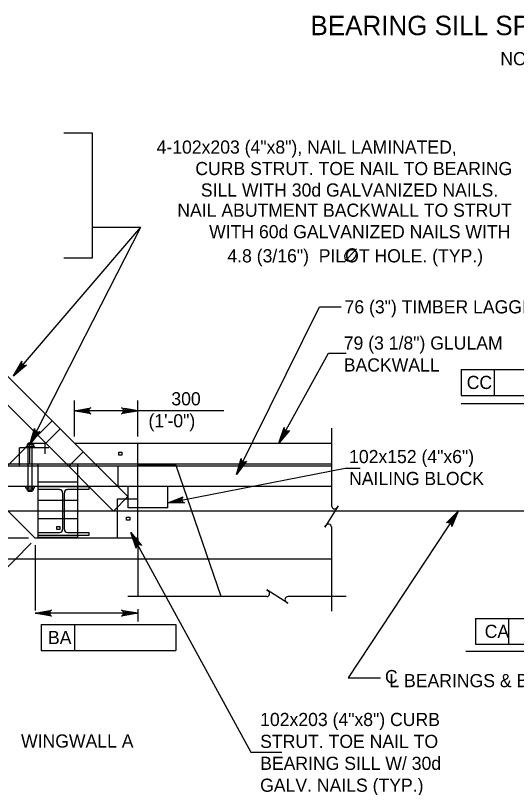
# Model space of a CAD drawing. Extents: x 635440 to 640306, y 296653 to 298484.
# Drawn here: x 639837.4 to 639951.6, y 297498.4 to 297674.6 of the extents above; entities that cross this region are included whole.
import ezdxf

# ---------------------------------------------------------------- set-up
doc = ezdxf.new("R2010")
doc.units = 0
for name, color, linetype in [('3', 7, 'Continuous'), ('4', 7, 'Continuous'), ('5', 7, 'Continuous'), ('52', 7, 'Continuous'), ('8', 7, 'Continuous')]:
    doc.layers.add(name, color=color, linetype=linetype)

# ---------------------------------------------------------------- blocks, each defined once
blk = doc.blocks.new('HPILE')
at = {"layer": '3'}
for p, q in [((-0.12, -2.66), (-0.12, 2.66)), ((0.12, 2.66), (0.12, -2.66)), ((-3.67, -3.1), (-0.56, -3.1))]:
    blk.add_line(p, q, dxfattribs=at)
for points in [[(-0.56, 3.1), (-3.67, 3.1), (-3.67, 3.54), (3.67, 3.54), (3.67, 3.1), (0.56, 3.1)], [(0.56, -3.1), (3.67, -3.1), (3.67, -3.54), (-3.67, -3.54), (-3.67, -3.1)]]:
    blk.add_lwpolyline(points, dxfattribs=at)
for centre, start, end in [((-0.56, 2.66), 0, 90), ((0.56, 2.66), 90, 180), ((-0.56, -2.66), 270, 0), ((0.56, -2.66), 180, 270)]:
    blk.add_arc(centre, 0.438, start, end, dxfattribs=at)

msp = doc.modelspace()

# ---------------------------------------------------------------- linework, layer by layer
at = {"layer": '3'}
for p, q in [((639850.86, 297576.96), (639821.33, 297606.48)), ((639844.28, 297576.96), (639818.04, 297603.2)), ((639841.89, 297555.3), (639806.02, 297591.17)), ((639845.76, 297582.06), (639830.45, 297566.75)), ((639847.57, 297580.25), (639844.24, 297576.92)), ((639838.29, 297571.68), (639838.29, 297575.9)), ((639845, 297575.9), (639838.29, 297575.9)), ((639841.74, 297576.16), (639839.77, 297576.16)), ((639839.77, 297576.16), (639839.77, 297575.9)), ((639841.48, 297576.69), (639840.03, 297576.69)), ((639840.03, 297576.69), (639840.03, 297576.16)), ((639841.22, 297576.96), (639840.29, 297576.96)), ((639840.29, 297565.98), (639840.29, 297576.96)), ((639840.65, 297572.31), (639840.65, 297576.96)), ((639840.65, 297576.96), (639844.28, 297576.96)), ((639841.22, 297565.98), (639841.22, 297576.96)), ((639841.48, 297576.69), (639841.48, 297576.16)), ((639841.74, 297576.16), (639841.74, 297575.9)), ((639844.19, 297574.56), (639844.19, 297577.05)), ((639859.73, 297561.52), (639844.28, 297576.96)), ((639850.86, 297576.96), (639865.3, 297576.96)), ((639863.01, 297564.8), (639850.86, 297576.96)), ((639865.3, 297576.96), (639909.43, 297576.96)), ((639865.3, 297555.3), (639865.3, 297576.96)), ((639852.79, 297575.02), (639849.46, 297571.69)), ((639827.62, 297572.31), (639909.43, 297572.31)), ((639842.58, 297555.49), (639842.58, 297572.31)), ((639851.6, 297555.49), (639851.6, 297572.31)), ((639874, 297571.94), (639865.3, 297571.94)), ((639884.3, 297542.01), (639874, 297571.94)), ((639909.43, 297571.73), (639827.62, 297571.73)), ((639860.82, 297567.08), (639860.82, 297571.73)), ((639909.43, 297567.08), (639827.62, 297567.08)), ((639839.77, 297566.77), (639839.77, 297567.03)), ((639841.74, 297566.77), (639839.77, 297566.77)), ((639840.03, 297566.24), (639840.03, 297566.77)), ((639841.48, 297566.24), (639841.48, 297566.77)), ((639841.74, 297566.77), (639841.74, 297567.03)), ((639851.6, 297568.1), (639842.58, 297568.1)), ((639863.11, 297562.27), (639863.11, 297567.08)), ((639872.13, 297562.27), (639872.13, 297567.08)), ((639841.48, 297566.24), (639840.03, 297566.24)), ((639841.22, 297565.98), (639840.29, 297565.98)), ((639851.6, 297563.9), (639842.58, 297563.9)), ((639863.01, 297564.8), (639859.73, 297561.52)), ((639860.65, 297555.3), (639860.65, 297564.33)), ((639860.65, 297564.33), (639865.3, 297564.33)), ((640034.38, 297561.52), (639814.44, 297561.52)), ((639872.13, 297562.27), (639863.11, 297562.27)), ((639851.6, 297559.7), (639842.58, 297559.7)), ((639865.3, 297555.3), (639841.89, 297555.3)), ((639851.6, 297555.49), (639842.58, 297555.49)), ((639827.62, 297550.65), (639865.3, 297550.65))]:
    msp.add_line(p, q, dxfattribs=at)
for points in [[(639861.64, 297574.25), (639860.95, 297574.25), (639860.95, 297574.94), (639861.64, 297574.94)], [(639862.73, 297559.41), (639862.73, 297560.11), (639863.43, 297560.11), (639863.43, 297559.41)], [(639847.54, 297557.29), (639846.84, 297557.29), (639846.84, 297557.99), (639847.54, 297557.99)]]:
    msp.add_lwpolyline(points, close=True, dxfattribs=at)
at = {"layer": '4'}
for p, q in [((639848.41, 297647.79), (639854.88, 297647.79)), ((639854.88, 297647.79), (639854.88, 297619.21)), ((639854.88, 297626.23), (639865.93, 297626.23)), ((639854.88, 297619.21), (639848.41, 297619.21)), ((639906.72, 297608.07), (639911.66, 297608.07)), ((639938.96, 297593.81), (639978.33, 297593.81)), ((639938.96, 297593.81), (639938.96, 297587.9)), ((639946.52, 297593.81), (639946.52, 297587.9)), ((639938.96, 297587.9), (639978.33, 297587.9)), ((639850.86, 297578.5), (639850.86, 297586.76)), ((639865.3, 297578.5), (639865.3, 297586.76)), ((639998.17, 297586), (639938.97, 297586)), ((639884.9, 297584.38), (639850.86, 297584.38)), ((639840.35, 297555.3), (639821.79, 297555.3)), ((639865.3, 297555.3), (639865.3, 297542.01)), ((639841, 297554.21), (639819.83, 297532.7)), ((639841.89, 297553.76), (639841.89, 297538.86)), ((639865.3, 297550.65), (639909.43, 297550.65)), ((639865.3, 297539.12), (639865.3, 297536.35)), ((639865.3, 297538.24), (639841.89, 297538.24)), ((639942.21, 297537.04), (639981.58, 297537.04)), ((639942.21, 297537.04), (639942.21, 297531.13)), ((639949.77, 297537.04), (639949.77, 297531.13)), ((639843.25, 297535.63), (639873.94, 297535.63)), ((639843.25, 297535.63), (639843.25, 297529.72)), ((639850.81, 297535.63), (639850.81, 297529.72)), ((639873.94, 297535.63), (639873.94, 297529.72)), ((639843.25, 297529.72), (639873.94, 297529.72)), ((639942.21, 297531.13), (639981.58, 297531.13)), ((639992.7, 297529.51), (639940.05, 297529.51)), ((639891.05, 297506.54), (639898.11, 297506.54))]:
    msp.add_line(p, q, dxfattribs=at)
for points in [[(639836.92, 297592.39), (639865.93, 297626.23)], [(639840.65, 297576.69), (639865.93, 297626.23)], [(639887.79, 297569.83), (639906.72, 297608.08)], [(639897.44, 297576.96), (639908.74, 297597.53), (639912.74, 297597.53)], [(639836.92, 297592.39), (639838.82, 297595.67), (639838.8, 297595.5), (639838.78, 297595.32), (639838.83, 297595.19), (639838.88, 297595.05), (639838.96, 297594.95), (639839.04, 297594.85), (639839.15, 297594.79), (639839.26, 297594.72), (639839.4, 297594.7), (639839.54, 297594.67), (639839.71, 297594.72), (639839.88, 297594.76), (639836.92, 297592.39), (639839.71, 297594.72), (639839.54, 297594.67), (639836.92, 297592.39), (639839.4, 297594.7), (639839.26, 297594.72), (639836.92, 297592.39), (639839.15, 297594.79), (639839.04, 297594.85), (639836.92, 297592.39), (639838.96, 297594.95), (639838.88, 297595.05), (639836.92, 297592.39), (639838.83, 297595.19), (639838.78, 297595.32), (639836.92, 297592.39), (639838.8, 297595.5)], [(639850.86, 297584.38), (639854.59, 297585.08), (639854.3, 297584.88), (639854.15, 297584.63), (639854.11, 297584.38), (639854.15, 297584.13), (639854.3, 297583.88), (639854.59, 297583.68), (639850.86, 297584.38), (639854.3, 297583.88), (639854.15, 297584.13), (639850.86, 297584.38), (639854.11, 297584.38), (639854.15, 297584.63), (639850.86, 297584.38), (639854.3, 297584.88)], [(639865.3, 297584.38), (639861.57, 297583.68), (639861.86, 297583.88), (639862.01, 297584.13), (639862.05, 297584.38), (639862.01, 297584.63), (639861.86, 297584.88), (639861.57, 297585.08), (639865.3, 297584.38), (639861.86, 297584.88), (639862.01, 297584.63), (639865.3, 297584.38), (639862.05, 297584.38), (639862.01, 297584.13), (639865.3, 297584.38), (639861.86, 297583.88)], [(639840.65, 297576.69), (639841.72, 297580.33), (639841.75, 297580.16), (639841.77, 297579.98), (639841.85, 297579.86), (639841.93, 297579.74), (639842.03, 297579.66), (639842.13, 297579.59), (639842.25, 297579.55), (639842.37, 297579.51), (639842.52, 297579.52), (639842.66, 297579.53), (639842.82, 297579.61), (639842.97, 297579.69), (639840.65, 297576.69), (639842.82, 297579.61), (639842.66, 297579.53), (639840.65, 297576.69), (639842.52, 297579.52), (639842.37, 297579.51), (639840.65, 297576.69), (639842.25, 297579.55), (639842.13, 297579.59), (639840.65, 297576.69), (639842.03, 297579.66), (639841.93, 297579.74), (639840.65, 297576.69), (639841.85, 297579.86), (639841.77, 297579.98), (639840.65, 297576.69), (639841.75, 297580.16)], [(639872.13, 297563.37), (639912.55, 297571.29), (639915.99, 297571.29)], [(639872.13, 297563.37), (639875.65, 297564.77), (639875.41, 297564.52), (639875.31, 297564.24), (639875.32, 297563.99), (639875.41, 297563.75), (639875.6, 297563.54), (639875.92, 297563.4), (639872.13, 297563.37), (639875.6, 297563.54), (639875.41, 297563.75), (639872.13, 297563.37), (639875.32, 297563.99), (639875.31, 297564.24), (639872.13, 297563.37), (639875.41, 297564.52)], [(639938.3, 297561.52), (639913.25, 297523.48), (639920.58, 297523.48)], [(639938.3, 297561.52), (639936.83, 297558.02), (639936.82, 297558.37), (639936.7, 297558.63), (639936.51, 297558.8), (639936.28, 297558.9), (639935.99, 297558.92), (639935.66, 297558.79), (639938.3, 297561.52), (639935.99, 297558.92), (639936.28, 297558.9), (639938.3, 297561.52), (639936.51, 297558.8), (639936.7, 297558.63), (639938.3, 297561.52), (639936.82, 297558.37)], [(639863.69, 297556.62), (639891.05, 297506.54)], [(639863.69, 297556.62), (639866.09, 297553.68), (639865.78, 297553.84), (639865.49, 297553.85), (639865.25, 297553.76), (639865.05, 297553.61), (639864.9, 297553.36), (639864.87, 297553.01), (639863.69, 297556.62), (639864.9, 297553.36), (639865.05, 297553.61), (639863.69, 297556.62), (639865.25, 297553.76), (639865.49, 297553.85), (639863.69, 297556.62), (639865.78, 297553.84)], [(639841.89, 297538.24), (639845.62, 297538.94), (639845.33, 297538.74), (639845.19, 297538.49), (639845.14, 297538.24), (639845.19, 297537.99), (639845.33, 297537.74), (639845.62, 297537.54), (639841.89, 297538.24), (639845.33, 297537.74), (639845.19, 297537.99), (639841.89, 297538.24), (639845.14, 297538.24), (639845.19, 297538.49), (639841.89, 297538.24), (639845.33, 297538.74)], [(639865.3, 297538.24), (639861.57, 297537.54), (639861.86, 297537.74), (639862.01, 297537.99), (639862.05, 297538.24), (639862.01, 297538.49), (639861.86, 297538.74), (639861.57, 297538.94), (639865.3, 297538.24), (639861.86, 297538.74), (639862.01, 297538.49), (639865.3, 297538.24), (639862.05, 297538.24), (639862.01, 297537.99), (639865.3, 297538.24), (639861.86, 297537.74)]]:
    msp.add_lwpolyline(points, dxfattribs=at)
for points in [[(639853.81, 297584.87), (639853.81, 297583.89), (639850.86, 297584.38)], [(639862.35, 297584.87), (639862.35, 297583.89), (639865.3, 297584.38)], [(639872.13, 297563.37), (639875.07, 297563.69), (639874.98, 297564.17)], [(639938.3, 297561.52), (639936.47, 297559.18), (639936.88, 297558.91)], [(639844.84, 297538.73), (639844.84, 297537.75), (639841.89, 297538.24)]]:
    msp.add_lwpolyline(points, close=True, dxfattribs=at)
at = {"layer": '5'}
msp.add_line((639912.33, 297618.28), (639915.13, 297621.35), dxfattribs=at)
msp.add_spline([(639914.84, 297621.05), (639914.62, 297621.22), (639914.4, 297621.28), (639914.12, 297621.3), (639913.97, 297621.3), (639913.7, 297621.24), (639913.45, 297621.13), (639913.28, 297621.03), (639912.95, 297620.77), (639912.69, 297620.43), (639912.53, 297620.11), (639912.44, 297619.82), (639912.42, 297619.55), (639912.44, 297619.32), (639912.56, 297618.99), (639912.67, 297618.82), (639912.92, 297618.64), (639913.28, 297618.55), (639913.69, 297618.57), (639914.21, 297618.8), (639914.59, 297619.13), (639914.88, 297619.53), (639915.07, 297619.94), (639915.13, 297620.4), (639915.05, 297620.7), (639914.85, 297621.05)], degree=3, dxfattribs=at)
at = {"layer": '52'}
for points in [[(639897.44, 297576.96), (639898.62, 297580.56), (639898.66, 297580.21), (639898.8, 297579.96), (639899, 297579.8), (639899.24, 297579.72), (639899.53, 297579.73), (639899.85, 297579.89), (639897.44, 297576.96), (639899.53, 297579.73), (639899.24, 297579.72), (639897.44, 297576.96), (639899, 297579.8), (639898.8, 297579.96), (639897.44, 297576.96), (639898.66, 297580.21)], [(639887.79, 297569.83), (639888.81, 297573.48), (639888.86, 297573.14), (639889.02, 297572.89), (639889.23, 297572.74), (639889.47, 297572.67), (639889.76, 297572.69), (639890.07, 297572.86), (639887.79, 297569.83), (639889.76, 297572.69), (639889.47, 297572.67), (639887.79, 297569.83), (639889.23, 297572.74), (639889.02, 297572.89), (639887.79, 297569.83), (639888.86, 297573.14)]]:
    msp.add_lwpolyline(points, dxfattribs=at)
at = {"layer": '8'}
for p, q in [((639909.43, 297580.42), (639909.43, 297562.74)), ((639909.43, 297557.88), (639909.43, 297538.68)), ((639894.66, 297542.01), (639863.03, 297542.01)), ((639912.78, 297542.01), (639899.52, 297542.01))]:
    msp.add_line(p, q, dxfattribs=at)
for points in [[(639910.76, 297562.38), (639910.95, 297562.68), (639907.92, 297557.87), (639908.13, 297558.19)], [(639899.17, 297540.68), (639899.47, 297540.49), (639894.65, 297543.52), (639894.98, 297543.31)]]:
    msp.add_lwpolyline(points, dxfattribs=at)
for centre, start, end in [((639910.15, 297562.74), 180, 330), ((639908.73, 297557.81), 5.3286, 147.8672), ((639894.6, 297542.71), 275.3286, 57.8672), ((639899.52, 297541.29), 90, 240)]:
    msp.add_arc(centre, 0.71, start, end, dxfattribs=at)

# ---------------------------------------------------------------- block references
at = {"layer": '3', "xscale": 1.57487212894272, "yscale": 1.57487212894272}
msp.add_blockref('HPILE', (639848.34, 297561.51), dxfattribs=at)

# ---------------------------------------------------------------- texts
at = {"layer": '4'}
for s, height, p in [('BEARING SILL SPLICE DETAILS', 4.4294, (639904.63, 297670.05)), ('NO SCALE', 3, (639947.91, 297663.19)), ('CC', 3, (639940.24, 297589.35)), ('CA', 3, (639944.34, 297532.58)), ('C', 3, (639921.61, 297522.26)), ('L BEARINGS & BEARING SILL', 3.0001, (639922.61, 297521.34)), ('WINGWALL A', 3, (639838.66, 297507.56))]:
    msp.add_text(s, height=height, dxfattribs=at).set_placement(p)
msp.add_text('BA', height=3, rotation=359.9382, dxfattribs=at).set_placement((639844.8, 297531.17))
at = {"layer": '5'}
for s, height, p in [('4-102x203 (4"x8"), NAIL LAMINATED,', 3.0001, (639869.56, 297643.03)), ('CURB STRUT. TOE NAIL TO BEARING', 3.0001, (639878.39, 297638.13)), ('SILL WITH 30d GALVANIZED NAILS.', 3.0001, (639879.64, 297633.23)), ('NAIL ABUTMENT BACKWALL TO STRUT ', 3.0001, (639874.28, 297628.63)), ('WITH 60d GALVANIZED NAILS WITH', 3.0001, (639881.53, 297623.73)), ('4.8 (3/16")  PILOT HOLE. (TYP.)', 3.0001, (639885.69, 297618.23)), ('76 (3") TIMBER LAGGING', 3.0001, (639912.4, 297606.59)), ('79 (3 1/8") GLULAM', 3.0001, (639912.22, 297598.34)), ('BACKWALL', 3, (639912.22, 297593.34)), ('300', 3, (639872.92, 297585.62)), ('(1\'-0")', 3, (639867.71, 297580.62)), ('102x152 (4"x6")', 3.0001, (639913.43, 297572.44)), ('NAILING BLOCK', 3.0001, (639913.43, 297567.44)), ('102x203 (4"x8") CURB', 3.0001, (639893.16, 297512.48)), ('STRUT. TOE NAIL TO', 3.0001, (639893.16, 297507.48)), ('BEARING SILL W/ 30d', 3.0001, (639893.16, 297502.48)), ('GALV. NAILS (TYP.)', 3.0001, (639893.16, 297497.48))]:
    msp.add_text(s, height=height, dxfattribs=at).set_placement(p)

doc.saveas('drawing.dxf')
